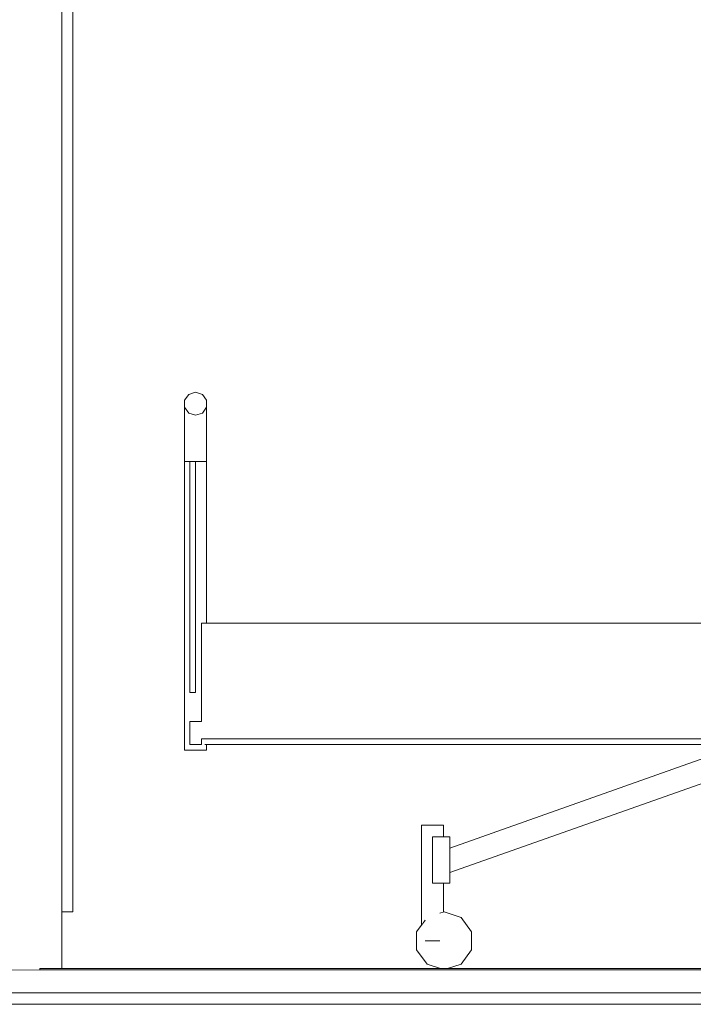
# Model space of a CAD drawing. Header units: millimetres. Extents: x -30280 to 309309, y -17460 to 4378.
# Tile 689 of 1056: x 233195 to 234361, y -13520 to -11815. Entities that reach past the tile are written whole.
import ezdxf

# ---------------------------------------------------------------- set-up
doc = ezdxf.new("R2010")
doc.units = ezdxf.units.MM
doc.header["$MEASUREMENT"] = 0
doc.linetypes.add('Wipeout_Contour', pattern=[1000, 0, -1000])
for name, color, linetype in [('10_ESTR_Fotjats', 7, 'Continuous'), ('Nuevo_08_E_Envans secs', 7, 'Continuous'), ('Nuevo_09_EI_Mobiliari general', 7, 'Continuous'), ('Nuevo_12_FAÇ_Façana', 7, 'Continuous'), ('Nuevo_14_PAV_Soft Light Grey 0554', 7, 'Continuous'), ('Nuevo_Puertas Archicad', 7, 'Continuous')]:
    doc.layers.add(name, color=color, linetype=linetype)
for name, color, linetype, lineweight in [('10_ESTR_Fotjats_Pluma_Nº__1', 7, 'Continuous', 5), ('Nuevo_09_EI_Mobiliari general_Pluma_Nº__24', 252, 'Continuous', 5), ('Nuevo_14_PAV_Soft Light Grey 0554_Pluma_Nº__29', 7, 'Continuous', 20), ('Nuevo_Puertas Archicad_Pluma_Nº__1', 7, 'Continuous', 5), ('Nuevo_Puertas Archicad_Pluma_Nº__47', 7, 'Continuous', 20)]:
    doc.layers.add(name, color=color, linetype=linetype, lineweight=lineweight)
doc.layers.add('Nuevo_09_EI_Mobiliari general_Pluma_Nº__82', color=7, linetype='Continuous', lineweight=5, true_color=0xaaaaaa)

# ---------------------------------------------------------------- blocks, each defined once
blk = doc.blocks.new('Elem Sección_485_6', base_point=(235890.6, -13460))
at = {"layer": '10_ESTR_Fotjats_Pluma_Nº__1', "color": 7, "linetype": 'Continuous', "lineweight": 5}
for p, q in [((233229.7, -13460), (233159.7, -13460)), ((260735.6, -13500), (227981.8, -13500)), ((260735.6, -13520), (227981.8, -13520))]:
    blk.add_line(p, q, dxfattribs=at)
blk = doc.blocks.new('Elem Sección_524_6', base_point=(235890.6, -13460))
at = {"color": 254, "linetype": 'Wipeout_Contour', "lineweight": 0, "ltscale": 6787645.553586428}
blk.add_wipeout([(233267.7, -13360), (233267.7, -13458), (233923, -13458), (233899.8, -13450.4), (233881.6, -13425.4), (233881.6, -13394.5), (233890.2, -13382.8), (233890.2, -13210), (233928.2, -13210), (233928.2, -13230), (233939.2, -13230), (233939.2, -13249.4), (234446.6, -13070), (233518.2, -13070), (233518.2, -13080), (233480.2, -13080), (233480.2, -12473.8), (233487.4, -12463.8), (233499.2, -12460), (233510.9, -12463.8), (233518.2, -12473.8), (233518.2, -12860), (234761.7, -12860), (234761.7, -11013), (233267.7, -11013), (233267.7, -11238), (233286.7, -11238), (233286.7, -11288), (233286.7, -13360)], dxfattribs=at).dxf.layer = 'Nuevo_12_FAÇ_Façana'
at = {"color": 254, "linetype": 'Wipeout_Contour', "lineweight": 0, "ltscale": 3048459.50366971}
blk.add_wipeout([(233928.2, -13310), (233928.2, -13360.3), (233929.2, -13360), (233958.6, -13369.5), (233976.7, -13394.5), (233976.7, -13425.4), (233958.6, -13450.4), (233935.3, -13458), (234761.7, -13458), (234761.7, -13168.9), (234524.2, -13085), (233939.2, -13291.8), (233939.2, -13310)], dxfattribs=at).dxf.layer = 'Nuevo_12_FAÇ_Façana'
blk = doc.blocks.new('Elem Sección_554_6', base_point=(235890.6, -13460))
at = {"color": 254, "linetype": 'Wipeout_Contour', "lineweight": 0, "ltscale": 934387.401568}
blk.add_wipeout([(233261.7, -13458), (233267.7, -13458), (233267.7, -11360), (233261.7, -11360)], dxfattribs=at).dxf.layer = 'Nuevo_08_E_Envans secs'
at = {"color": 254, "linetype": 'Wipeout_Contour', "lineweight": 0, "ltscale": 1868438.908669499}
blk.add_wipeout([(233229.7, -13458), (233255.7, -13458), (233255.7, -11360), (233133.7, -11360), (233133.7, -13458), (233159.7, -13458), (233159.7, -13460), (233229.7, -13460)], dxfattribs=at).dxf.layer = 'Nuevo_08_E_Envans secs'
at = {"color": 254, "linetype": 'Wipeout_Contour', "lineweight": 0, "ltscale": 934363.435696}
blk.add_wipeout([(233255.7, -13458), (233261.7, -13458), (233261.7, -11360), (233255.7, -11360)], dxfattribs=at).dxf.layer = 'Nuevo_08_E_Envans secs'
blk = doc.blocks.new('Elem Sección_555_6', base_point=(235890.6, -13460))
at = {"layer": 'Nuevo_09_EI_Mobiliari general_Pluma_Nº__24', "color": 252, "linetype": 'Continuous', "lineweight": 5}
for p, q in [((233499.2, -12460), (233487.4, -12463.8)), ((233499.2, -12460), (233510.9, -12463.8)), ((233487.4, -12463.8), (233480.2, -12473.8)), ((233510.9, -12463.8), (233518.2, -12473.8))]:
    blk.add_line(p, q, dxfattribs=at)
at = {"color": 254, "linetype": 'Wipeout_Contour', "lineweight": 0, "ltscale": 935273.527724}
blk.add_wipeout([(233487.4, -12496.2), (233480.2, -12486.2), (233480.2, -12513.6), (233487.4, -12520.7)], dxfattribs=at).dxf.layer = 'Nuevo_09_EI_Mobiliari general'
at = {"color": 254, "linetype": 'Wipeout_Contour', "lineweight": 0, "ltscale": 935359.730243}
blk.add_wipeout([(233510.9, -12496.2), (233499.2, -12500), (233499.2, -12523.4), (233510.9, -12520.7)], dxfattribs=at).dxf.layer = 'Nuevo_09_EI_Mobiliari general'
at = {"color": 254, "linetype": 'Wipeout_Contour', "lineweight": 0, "ltscale": 1172232.227994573}
blk.add_wipeout([(234467.4, -13060), (233515.4, -13060), (233515.4, -13070), (234446.6, -13070), (234466.4, -13063)], dxfattribs=at).dxf.layer = 'Nuevo_09_EI_Mobiliari general'
at = {"color": 254, "linetype": 'Wipeout_Contour', "lineweight": 0, "ltscale": 937191.306369}
blk.add_wipeout([(233928.2, -13210), (233920.9, -13210), (233920.9, -13230), (233928.2, -13230)], dxfattribs=at).dxf.layer = 'Nuevo_09_EI_Mobiliari general'
at = {"color": 254, "linetype": 'Wipeout_Contour', "lineweight": 0, "ltscale": 1405830.003865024}
blk.add_wipeout([(233920.9, -13310), (233920.9, -13410), (233921.8, -13410), (233921.8, -13362.4), (233928.2, -13360.3), (233928.2, -13310)], dxfattribs=at).dxf.layer = 'Nuevo_09_EI_Mobiliari general'
at = {"layer": 'Nuevo_09_EI_Mobiliari general_Pluma_Nº__24', "color": 252, "linetype": 'Continuous', "lineweight": 5}
blk.add_line((233480.2, -12473.8), (233480.2, -12486.2), dxfattribs=at)
at = {"color": 254, "linetype": 'Wipeout_Contour', "lineweight": 0, "ltscale": 935283.052424}
blk.add_wipeout([(233480.2, -12580), (233487.4, -12580), (233487.4, -12520.7), (233480.2, -12513.6)], dxfattribs=at).dxf.layer = 'Nuevo_09_EI_Mobiliari general'
at = {"color": 254, "linetype": 'Wipeout_Contour', "lineweight": 0, "ltscale": 935368.514798}
blk.add_wipeout([(233499.2, -12580), (233510.9, -12580), (233510.9, -12520.7), (233499.2, -12523.4)], dxfattribs=at).dxf.layer = 'Nuevo_09_EI_Mobiliari general'
at = {"color": 254, "linetype": 'Wipeout_Contour', "lineweight": 0, "ltscale": 1173178.690918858}
blk.add_wipeout([(233939.2, -13291.8), (234524.2, -13085), (234465.9, -13064.4), (234466.4, -13063), (233939.2, -13249.4)], dxfattribs=at).dxf.layer = 'Nuevo_09_EI_Mobiliari general'
at = {"color": 254, "linetype": 'Wipeout_Contour', "lineweight": 0, "ltscale": 937153.324718}
blk.add_wipeout([(233920.9, -13210), (233909.2, -13210), (233909.2, -13230), (233920.9, -13230)], dxfattribs=at).dxf.layer = 'Nuevo_09_EI_Mobiliari general'
at = {"color": 254, "linetype": 'Wipeout_Contour', "lineweight": 0, "ltscale": 937185.110548}
blk.add_wipeout([(233909.2, -13410), (233920.9, -13410), (233920.9, -13310), (233909.2, -13310)], dxfattribs=at).dxf.layer = 'Nuevo_09_EI_Mobiliari general'
at = {"layer": 'Nuevo_09_EI_Mobiliari general_Pluma_Nº__24', "color": 252, "linetype": 'Continuous', "lineweight": 5}
blk.add_line((233939.2, -13230), (233939.2, -13310), dxfattribs=at)
at = {"layer": 'Nuevo_09_EI_Mobiliari general_Pluma_Nº__82', "color": 253, "linetype": 'Continuous', "lineweight": 5, "true_color": 0xaaaaaa}
for p, q in [((233939.2, -13249.4), (234466.4, -13063)), ((233939.2, -13291.8), (234524.2, -13085)), ((233928.2, -13210), (233920.9, -13210)), ((233928.2, -13230), (233928.2, -13210))]:
    blk.add_line(p, q, dxfattribs=at)
at = {"color": 254, "linetype": 'Wipeout_Contour', "lineweight": 0, "ltscale": 935312.774748}
blk.add_wipeout([(233499.2, -12500), (233487.4, -12496.2), (233487.4, -12520.7), (233499.2, -12523.4)], dxfattribs=at).dxf.layer = 'Nuevo_09_EI_Mobiliari general'
at = {"color": 254, "linetype": 'Wipeout_Contour', "lineweight": 0, "ltscale": 935396.458952}
blk.add_wipeout([(233510.9, -12496.2), (233510.9, -12520.7), (233518.2, -12513.6), (233518.2, -12486.2)], dxfattribs=at).dxf.layer = 'Nuevo_09_EI_Mobiliari general'
at = {"color": 254, "linetype": 'Wipeout_Contour', "lineweight": 0, "ltscale": 937126.844445}
blk.add_wipeout([(233909.2, -13410), (233909.2, -13210), (233897.4, -13210), (233897.4, -13410)], dxfattribs=at).dxf.layer = 'Nuevo_09_EI_Mobiliari general'
at = {"layer": 'Nuevo_09_EI_Mobiliari general_Pluma_Nº__24', "color": 252, "linetype": 'Continuous', "lineweight": 5}
for p, q in [((233518.2, -12473.8), (233518.2, -12486.2)), ((233480.2, -12486.2), (233487.4, -12496.2)), ((233487.4, -12496.2), (233499.2, -12500)), ((233510.9, -12496.2), (233499.2, -12500)), ((233518.2, -12486.2), (233510.9, -12496.2)), ((233909.2, -13230), (233909.2, -13310)), ((233939.2, -13230), (233909.2, -13230)), ((233939.2, -13310), (233909.2, -13310))]:
    blk.add_line(p, q, dxfattribs=at)
at = {"layer": 'Nuevo_09_EI_Mobiliari general_Pluma_Nº__82', "color": 253, "linetype": 'Continuous', "lineweight": 5, "true_color": 0xaaaaaa}
blk.add_line((233920.9, -13210), (233909.2, -13210), dxfattribs=at)
at = {"color": 254, "linetype": 'Wipeout_Contour', "lineweight": 0, "ltscale": 935405.982384}
blk.add_wipeout([(233510.9, -12580), (233518.2, -12580), (233518.2, -12513.6), (233510.9, -12520.7)], dxfattribs=at).dxf.layer = 'Nuevo_09_EI_Mobiliari general'
at = {"color": 254, "linetype": 'Wipeout_Contour', "lineweight": 0, "ltscale": 935321.559755}
blk.add_wipeout([(233487.4, -12580), (233499.2, -12580), (233499.2, -12523.4), (233487.4, -12520.7)], dxfattribs=at).dxf.layer = 'Nuevo_09_EI_Mobiliari general'
at = {"color": 254, "linetype": 'Wipeout_Contour', "lineweight": 0, "ltscale": 1405645.862288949}
blk.add_wipeout([(233890.2, -13382.8), (233896.6, -13374), (233896.6, -13410), (233897.4, -13410), (233897.4, -13210), (233890.2, -13210)], dxfattribs=at).dxf.layer = 'Nuevo_09_EI_Mobiliari general'
at = {"layer": 'Nuevo_09_EI_Mobiliari general_Pluma_Nº__82', "color": 253, "linetype": 'Continuous', "lineweight": 5, "true_color": 0xaaaaaa}
for p, q in [((233480.2, -12486.2), (233480.2, -12513.6)), ((233518.2, -12486.2), (233518.2, -12513.6)), ((233897.4, -13210), (233890.2, -13210)), ((233909.2, -13210), (233897.4, -13210))]:
    blk.add_line(p, q, dxfattribs=at)
at = {"color": 254, "linetype": 'Wipeout_Contour', "lineweight": 0, "ltscale": 2338516.861263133}
blk.add_wipeout([(233487.4, -13080), (233499.2, -13080), (233499.2, -13070), (233489.2, -13070), (233489.2, -13030), (233499.2, -13030), (233499.2, -12980), (233489.2, -12980), (233489.2, -12580), (233487.4, -12580)], dxfattribs=at).dxf.layer = 'Nuevo_09_EI_Mobiliari general'
at = {"color": 254, "linetype": 'Wipeout_Contour', "lineweight": 0, "ltscale": 3280335.39908804}
blk.add_wipeout([(233881.6, -13425.4), (233899.8, -13450.4), (233923, -13458), (233935.3, -13458), (233958.6, -13450.4), (233976.7, -13425.4), (233976.7, -13394.5), (233958.6, -13369.5), (233929.2, -13360), (233921.8, -13362.4), (233921.8, -13410), (233896.6, -13410), (233896.6, -13374), (233881.6, -13394.5)], dxfattribs=at).dxf.layer = 'Nuevo_09_EI_Mobiliari general'
at = {"layer": 'Nuevo_09_EI_Mobiliari general_Pluma_Nº__82', "color": 253, "linetype": 'Continuous', "lineweight": 5, "true_color": 0xaaaaaa}
for p, q in [((233890.2, -13382.8), (233890.2, -13210)), ((233928.2, -13360.3), (233928.2, -13310)), ((233929.2, -13360), (233921.8, -13362.4)), ((233958.6, -13369.5), (233929.2, -13360)), ((233896.6, -13374), (233881.6, -13394.5)), ((233976.7, -13394.5), (233958.6, -13369.5)), ((233881.6, -13394.5), (233881.6, -13425.4)), ((233976.7, -13425.4), (233976.7, -13394.5)), ((233897.4, -13410), (233896.6, -13410)), ((233909.2, -13410), (233897.4, -13410)), ((233920.9, -13410), (233909.2, -13410)), ((233921.8, -13410), (233920.9, -13410)), ((233881.6, -13425.4), (233899.8, -13450.4)), ((233958.6, -13450.4), (233976.7, -13425.4)), ((233899.8, -13450.4), (233923, -13458)), ((233935.3, -13458), (233958.6, -13450.4))]:
    blk.add_line(p, q, dxfattribs=at)
at = {"color": 254, "linetype": 'Wipeout_Contour', "lineweight": 0, "ltscale": 935344.655303}
blk.add_wipeout([(233480.2, -12580), (233480.2, -13080), (233487.4, -13080), (233487.4, -12580)], dxfattribs=at).dxf.layer = 'Nuevo_09_EI_Mobiliari general'
at = {"color": 254, "linetype": 'Wipeout_Contour', "lineweight": 0, "ltscale": 1403149.380757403}
blk.add_wipeout([(233499.2, -13030), (233509.2, -13030), (233509.2, -12860), (233510.9, -12860), (233510.9, -12580), (233499.2, -12580)], dxfattribs=at).dxf.layer = 'Nuevo_09_EI_Mobiliari general'
at = {"color": 254, "linetype": 'Wipeout_Contour', "lineweight": 0, "ltscale": 1403230.859425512}
blk.add_wipeout([(233499.2, -13080), (233510.9, -13080), (233510.9, -13060), (233509.2, -13060), (233509.2, -13070), (233499.2, -13070)], dxfattribs=at).dxf.layer = 'Nuevo_09_EI_Mobiliari general'
at = {"layer": 'Nuevo_09_EI_Mobiliari general_Pluma_Nº__24', "color": 252, "linetype": 'Continuous', "lineweight": 5}
for p, q in [((233489.2, -12580), (233489.2, -12980)), ((233499.2, -12580), (233489.2, -12580)), ((233499.2, -12580), (233499.2, -12980)), ((233499.2, -12980), (233489.2, -12980)), ((233489.2, -13030), (233489.2, -13070)), ((233509.2, -13030), (233489.2, -13030))]:
    blk.add_line(p, q, dxfattribs=at)
at = {"layer": 'Nuevo_09_EI_Mobiliari general_Pluma_Nº__82', "color": 253, "linetype": 'Continuous', "lineweight": 5, "true_color": 0xaaaaaa}
for p, q in [((233480.2, -12513.6), (233480.2, -12580)), ((233480.2, -12580), (233487.4, -12580)), ((233480.2, -12580), (233480.2, -13080)), ((233487.4, -12580), (233489.2, -12580)), ((233480.2, -13080), (233487.4, -13080)), ((233487.4, -13080), (233499.2, -13080))]:
    blk.add_line(p, q, dxfattribs=at)
at = {"color": 254, "linetype": 'Wipeout_Contour', "lineweight": 0, "ltscale": 935443.176075}
blk.add_wipeout([(233510.9, -12580), (233510.9, -12860), (233518.2, -12860), (233518.2, -12580)], dxfattribs=at).dxf.layer = 'Nuevo_09_EI_Mobiliari general'
at = {"color": 254, "linetype": 'Wipeout_Contour', "lineweight": 0, "ltscale": 1403281.779147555}
blk.add_wipeout([(233510.9, -13060), (233510.9, -13080), (233518.2, -13080), (233518.2, -13070), (233515.4, -13070), (233515.4, -13060)], dxfattribs=at).dxf.layer = 'Nuevo_09_EI_Mobiliari general'
at = {"layer": 'Nuevo_09_EI_Mobiliari general_Pluma_Nº__24', "color": 252, "linetype": 'Continuous', "lineweight": 5}
for p, q in [((233509.2, -12860), (233509.2, -13030)), ((235509.2, -12860), (233509.2, -12860)), ((233509.2, -13060), (233509.2, -13070)), ((235509.2, -13060), (233509.2, -13060)), ((233509.2, -13070), (233489.2, -13070))]:
    blk.add_line(p, q, dxfattribs=at)
at = {"layer": 'Nuevo_09_EI_Mobiliari general_Pluma_Nº__82', "color": 253, "linetype": 'Continuous', "lineweight": 5, "true_color": 0xaaaaaa}
for p, q in [((233518.2, -12513.6), (233518.2, -12580)), ((233499.2, -12580), (233510.9, -12580)), ((233510.9, -12580), (233518.2, -12580)), ((233518.2, -12580), (233518.2, -12860)), ((233515.4, -13070), (234446.6, -13070)), ((233518.2, -13070), (233518.2, -13080)), ((233499.2, -13080), (233510.9, -13080)), ((233510.9, -13080), (233518.2, -13080))]:
    blk.add_line(p, q, dxfattribs=at)
blk = doc.blocks.new('Elem Sección_558_6', base_point=(235890.6, -13460))
at = {"color": 254, "linetype": 'Wipeout_Contour', "lineweight": 0, "ltscale": 934414.27829}
blk.add_wipeout([(233286.7, -11238), (233267.7, -11238), (233267.7, -13360), (233286.7, -13360)], dxfattribs=at).dxf.layer = 'Nuevo_Puertas Archicad'
at = {"layer": 'Nuevo_Puertas Archicad_Pluma_Nº__1', "color": 7, "linetype": 'Continuous', "lineweight": 5}
for p, q in [((233286.7, -11238), (233286.7, -13360)), ((233286.7, -13360), (233267.7, -13360))]:
    blk.add_line(p, q, dxfattribs=at)
blk = doc.blocks.new('Elem Sección_559_6', base_point=(235890.6, -13460))
at = {"layer": 'Nuevo_Puertas Archicad_Pluma_Nº__47', "color": 7, "linetype": 'Continuous', "lineweight": 20}
blk.add_line((233267.7, -11360), (233267.7, -13458), dxfattribs=at)
blk = doc.blocks.new('Elem Sección_614_6', base_point=(235890.6, -13460))
at = {"layer": 'Nuevo_14_PAV_Soft Light Grey 0554_Pluma_Nº__29', "color": 7, "linetype": 'Continuous', "lineweight": 20}
for p, q in [((233229.7, -13458), (233229.7, -13460)), ((246559.1, -13458), (233229.7, -13458))]:
    blk.add_line(p, q, dxfattribs=at)
at = {"layer": 'Nuevo_14_PAV_Soft Light Grey 0554_Pluma_Nº__29', "color": 7, "linetype": 'Continuous', "lineweight": 20, "flags": 128}
blk.add_lwpolyline([(246559.1, -13460), (246529.5, -13460), (233229.7, -13460)], dxfattribs=at)

msp = doc.modelspace()

# ---------------------------------------------------------------- block references
at = {"layer": '10_ESTR_Fotjats', "lineweight": 0}
msp.add_blockref('Elem Sección_485_6', (235890.6, -13460), dxfattribs=at)

# ---------------------------------------------------------------- next in the draw order: block references
at = {"layer": 'Nuevo_12_FAÇ_Façana', "lineweight": 0}
msp.add_blockref('Elem Sección_524_6', (235890.6, -13460), dxfattribs=at)

# ---------------------------------------------------------------- next in the draw order: block references
at = {"layer": 'Nuevo_08_E_Envans secs', "lineweight": 0}
msp.add_blockref('Elem Sección_554_6', (235890.6, -13460), dxfattribs=at)
at = {"layer": 'Nuevo_09_EI_Mobiliari general', "lineweight": 0}
msp.add_blockref('Elem Sección_555_6', (235890.6, -13460), dxfattribs=at)

# ---------------------------------------------------------------- next in the draw order: block references
at = {"layer": 'Nuevo_Puertas Archicad', "lineweight": 0}
msp.add_blockref('Elem Sección_558_6', (235890.6, -13460), dxfattribs=at)

# ---------------------------------------------------------------- next in the draw order: block references
msp.add_blockref('Elem Sección_559_6', (235890.6, -13460), dxfattribs=at)

# ---------------------------------------------------------------- next in the draw order: block references
at = {"layer": 'Nuevo_14_PAV_Soft Light Grey 0554', "lineweight": 0}
msp.add_blockref('Elem Sección_614_6', (235890.6, -13460), dxfattribs=at)

doc.saveas('drawing.dxf')
